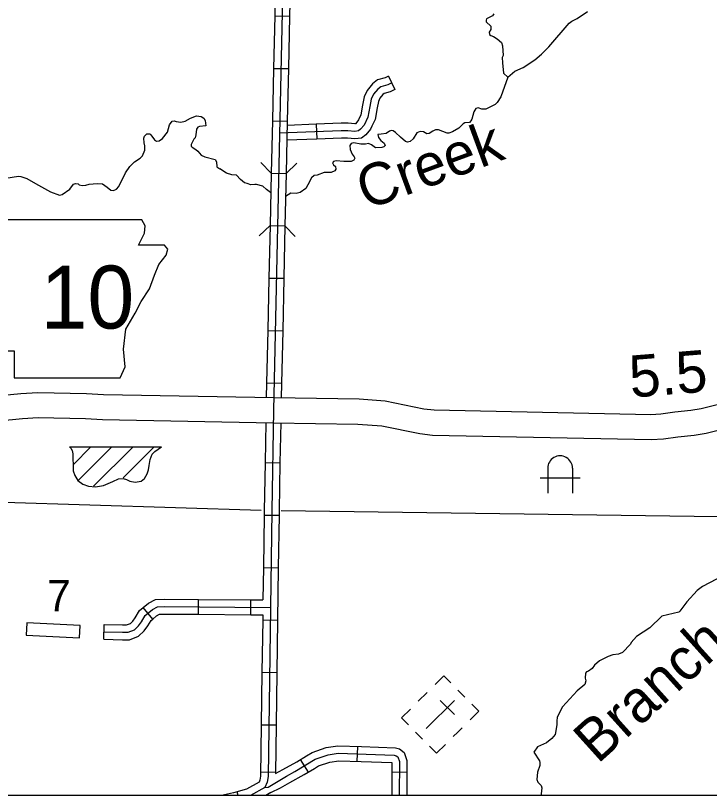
# Model space of a CAD drawing. Extents: x 1370567 to 1373900, y 377514 to 379648.
# Drawn here: x 1372062.3 to 1372261.9, y 377817.6 to 378041.9 of the extents above; entities that cross this region are included whole.
import ezdxf

# ---------------------------------------------------------------- set-up
doc = ezdxf.new("R2010")
doc.units = 0
doc.layers.add('Default', color=7, linetype='Continuous')
doc.layers.add('Survey Symbols', color=7, linetype='Continuous')

msp = doc.modelspace()

# ---------------------------------------------------------------- linework, layer by layer
at = {"layer": 'Default'}
for p, q in [((1372136.79, 378041.85), (1372141.07, 378041.75)), ((1372136.46, 378026.76), (1372140.74, 378026.67)), ((1372169.55, 378024.51), (1372171.38, 378020.63)), ((1372136.13, 378011.68), (1372140.41, 378011.59)), ((1372148.75, 378010.68), (1372148.92, 378006.4)), ((1372135.8, 377996.6), (1372140.08, 377996.51)), ((1372135.47, 377981.52), (1372139.75, 377981.42)), ((1372135.14, 377966.43), (1372139.43, 377966.34)), ((1372134.81, 377951.35), (1372139.1, 377951.26)), ((1372134.48, 377936.27), (1372138.77, 377936.18)), ((1372136.51, 377931.93), (1372136.52, 377931.93)), ((1372077.79, 377917.88), (1372104.19, 377917.88)), ((1372078.88, 377912.81), (1372083.85, 377917.78)), ((1372080.35, 377908.22), (1372089.88, 377917.74)), ((1372084.7, 377906.51), (1372095.99, 377917.79)), ((1372093.16, 377908.9), (1372101.99, 377917.74)), ((1372134.04, 377913.31), (1372138.32, 377913.23)), ((1372215.34, 377911.7), (1372215.34, 377904.56)), ((1372222.48, 377911.7), (1372222.48, 377904.55)), ((1372224.63, 377908.84), (1372213.2, 377908.84)), ((1372133.77, 377898.22), (1372138.05, 377898.16)), ((1372133.56, 377883.14), (1372137.84, 377883.08)), ((1372114.84, 377869.67), (1372114.87, 377873.96)), ((1372129.93, 377869.55), (1372129.96, 377873.84)), ((1372101.7, 377868.31), (1372098.97, 377871.62)), ((1372065.47, 377867.25), (1372065.3, 377863.68)), ((1372080.81, 377866.48), (1372065.47, 377867.25)), ((1372080.63, 377862.91), (1372080.81, 377866.48)), ((1372087.65, 377862.47), (1372087.75, 377866.75)), ((1372133.35, 377868.05), (1372137.64, 377867.99)), ((1372065.3, 377863.68), (1372080.63, 377862.91)), ((1372133.14, 377852.97), (1372137.43, 377852.91)), ((1372180.64, 377847.14), (1372178.11, 377844.63)), ((1372191.52, 377845.85), (1372189.51, 377847.88)), ((1372188.48, 377844.86), (1372180.37, 377836.81)), ((1372184.44, 377844.88), (1372188.48, 377840.8)), ((1372184.42, 377840.83), (1372184.42, 377840.83)), ((1372184.42, 377840.83), (1372184.42, 377840.83)), ((1372132.94, 377837.88), (1372137.22, 377837.82)), ((1372177.34, 377835.8), (1372179.36, 377833.77)), ((1372189.45, 377835.76), (1372188.17, 377834.49)), ((1372189.45, 377835.76), (1372190.7, 377837)), ((1372160.54, 377827.36), (1372160.69, 377831.65)), ((1372146.5, 377824.27), (1372144.25, 377827.92)), ((1372132.75, 377824.34), (1372137.04, 377824.28)), ((1372170.53, 377824.31), (1372174.82, 377824.29)), ((1372126.33, 377817.56), (1372126.02, 377818.59))]:
    msp.add_line(p, q, dxfattribs=at)
for points in [[(1372139.91, 378087.04), (1372136.45, 377928.36)], [(1372137.11, 378056.93), (1372136.79, 378041.85)], [(1372141.4, 378056.83), (1372141.07, 378041.75)], [(1372136.79, 378041.85), (1372136.46, 378026.76)], [(1372141.07, 378041.75), (1372140.74, 378026.67)], [(1372199.82, 378042.41), (1372199.42, 378041.9), (1372197.77, 378041.05), (1372197.6, 378040.65), (1372197.68, 378040.13), (1372198.94, 378038.93), (1372199.02, 378037.96), (1372198.51, 378037.16), (1372198.62, 378036.53), (1372199.02, 378036.22), (1372199.74, 378035.96), (1372200.82, 378035.25), (1372202.05, 378034.19), (1372202.36, 378033.25), (1372202.5, 378030.48), (1372202.25, 378029.88), (1372202.36, 378028.31), (1372202.64, 378025.4), (1372203.9, 378024.23), (1372205.93, 378025.97), (1372208.27, 378027.02), (1372211.64, 378029.19), (1372213.58, 378030.87), (1372215.69, 378032.98), (1372221.55, 378039.72), (1372222.29, 378040.37), (1372223.83, 378041.11), (1372226.8, 378043.14)], [(1372136.46, 378026.76), (1372136.13, 378011.68)], [(1372140.74, 378026.67), (1372140.41, 378011.59)], [(1372169.55, 378024.51), (1372168.56, 378024.04), (1372166.34, 378023.43), (1372164.93, 378022.34), (1372163.36, 378020.42), (1372162.53, 378018.56), (1372162.07, 378016.18), (1372161.57, 378013.38), (1372160.87, 378011.95)], [(1372203.9, 378024.23), (1372201.84, 378018.52), (1372200.79, 378016.95), (1372200.24, 378016.35), (1372197.5, 378015.01), (1372196.42, 378014.98), (1372195.3, 378015.44), (1372194.62, 378015.24), (1372194.05, 378014.22), (1372193.51, 378012.16), (1372193.25, 378011.62), (1372192.82, 378011.22), (1372191.54, 378011.11), (1372190.99, 378010.79), (1372189.76, 378009.54), (1372187.91, 378008.45), (1372186.91, 378008.14), (1372186.37, 378008.11), (1372183.94, 378009.06), (1372183.08, 378009.06), (1372182.31, 378008.71), (1372181.23, 378008.03), (1372180.6, 378007.95), (1372179.57, 378008.49), (1372178.66, 378008.6), (1372177.69, 378008.23), (1372176.63, 378006.52), (1372175.75, 378005.75), (1372175.03, 378005.55), (1372174.46, 378005.75), (1372173.03, 378006.98), (1372171.52, 378008.32), (1372170.89, 378008.78), (1372170.44, 378008.89), (1372169.78, 378008.72), (1372168.87, 378008.01), (1372167.47, 378007.78), (1372166.44, 378007.76), (1372166.64, 378006.9), (1372167.35, 378006.04), (1372168.27, 378005.27), (1372168.55, 378004.59), (1372168.24, 378004.13), (1372167.64, 378003.96)], [(1372170.46, 378022.57), (1372169.3, 378022.02), (1372167.32, 378021.47), (1372166.43, 378020.79), (1372165.2, 378019.28), (1372164.58, 378017.91), (1372164.17, 378015.79), (1372163.62, 378012.71), (1372162.53, 378010.45), (1372161.5, 378009.22), (1372160.89, 378008.74), (1372159.86, 378008.61), (1372157.81, 378008.81), (1372155.96, 378008.81), (1372138.19, 378008.13)], [(1372171.38, 378020.63), (1372170.05, 378020), (1372168.29, 378019.52), (1372167.93, 378019.24), (1372167.04, 378018.14), (1372166.64, 378017.26), (1372166.28, 378015.4), (1372165.68, 378012.04), (1372164.73, 378010.08)], [(1372098.14, 378000.9), (1372098.78, 378001.62), (1372099.41, 378003.26), (1372099.47, 378004.46), (1372099.2, 378005.31), (1372099.17, 378006.68), (1372099.39, 378007.23), (1372100.04, 378007.91), (1372100.84, 378007.88), (1372101.18, 378007.6), (1372102.18, 378006.22), (1372102.76, 378005.83), (1372103.59, 378005.9), (1372104.52, 378006.55), (1372106, 378008.37), (1372106.56, 378010.47), (1372107.31, 378011.57), (1372107.91, 378011.69), (1372108.43, 378011.44), (1372109.77, 378011.27), (1372111.08, 378011.55), (1372112.61, 378012.43), (1372114.28, 378013.09), (1372115.66, 378012.89), (1372116.41, 378012.42), (1372116.76, 378011.71), (1372116.96, 378010.23), (1372115.14, 378010), (1372114.72, 378009.81), (1372114.27, 378009.22), (1372114.13, 378007.64), (1372113.88, 378006.8), (1372113.49, 378006.4), (1372112.78, 378004.82), (1372112.76, 378004.36), (1372113.02, 378004.05), (1372114.12, 378003.45), (1372114.7, 378002.94), (1372115.6, 378001.78), (1372116.73, 378001.29), (1372119.63, 378000.52), (1372120.07, 377999.84), (1372120.12, 377998.38), (1372121.03, 377997.85)], [(1372136.13, 378011.68), (1372135.8, 377996.6)], [(1372140.41, 378011.59), (1372140.08, 377996.51)], [(1372148.75, 378010.68), (1372140.39, 378010.36)], [(1372160.87, 378011.95), (1372160.72, 378011.62), (1372160.02, 378010.79), (1372159.83, 378010.76), (1372157.92, 378010.95), (1372155.92, 378010.95), (1372148.75, 378010.68)], [(1372164.73, 378010.08), (1372164.34, 378009.28), (1372163, 378007.67), (1372161.75, 378006.69), (1372159.9, 378006.45), (1372157.7, 378006.67), (1372156, 378006.67), (1372148.92, 378006.4)], [(1372148.92, 378006.4), (1372140.29, 378006.07)], [(1372167.64, 378003.96), (1372165.84, 378003.87), (1372164.67, 378004.76), (1372163.78, 378005.16), (1372162.96, 378004.93), (1372161.62, 378004.93), (1372159.56, 378005.36), (1372158.82, 378005.13), (1372158.39, 378004.54), (1372158.5, 378003.45), (1372159.13, 378002.05), (1372159.67, 378001.31), (1372159.82, 378000.88), (1372159.53, 378000.31), (1372158.82, 377999.94), (1372156.65, 377999.91), (1372154.48, 378000.14), (1372153.73, 377999.94), (1372153.45, 377999.57), (1372153.76, 377999.03), (1372154.25, 377998.54), (1372154.42, 377997.77), (1372154.08, 377997.23), (1372153.08, 377996.75), (1372150.99, 377996.78), (1372148.99, 377996.01)], [(1372059.44, 377995.15), (1372063.12, 377995.76), (1372063.72, 377995.65), (1372065.47, 377995.06), (1372067.96, 377993.59), (1372072.28, 377991.21), (1372074.93, 377990.29), (1372075.64, 377990.45), (1372077.84, 377991.97), (1372078.87, 377993.41), (1372079.53, 377993.59), (1372080.24, 377993.5), (1372080.59, 377993.25), (1372081.39, 377993.09), (1372082.45, 377993.17), (1372083.42, 377993.41), (1372085.76, 377993.6), (1372087.24, 377993.48), (1372088.57, 377992.53), (1372089.62, 377991.75), (1372090.39, 377991.65), (1372091.27, 377991.95), (1372091.94, 377992.74), (1372093.84, 377996.68), (1372095.09, 377998.56), (1372096.47, 377999.87), (1372098.14, 378000.9)], [(1372135.8, 377996.6), (1372132.84, 377999.69)], [(1372143.18, 377999.47), (1372140.08, 377996.51)], [(1372128.92, 377993.62), (1372128.1, 377993.8), (1372126.95, 377994.79), (1372125.81, 377995.99), (1372124.5, 377996.11), (1372122.93, 377996.62), (1372121.03, 377997.85)], [(1372135.8, 377996.6), (1372135.47, 377981.52)], [(1372140.08, 377996.51), (1372139.75, 377981.42)], [(1372148.99, 377996.01), (1372148.13, 377995.9), (1372147.4, 377995.3), (1372146.32, 377993.25), (1372145.75, 377992.2), (1372144.13, 377991.03), (1372142.93, 377990.72), (1372141.44, 377990.81), (1372139.94, 377989.93)], [(1372131.09, 377993.32), (1372129.9, 377993.26), (1372128.92, 377993.62)], [(1372135.56, 377991.07), (1372134.47, 377991.89), (1372133.34, 377992.81), (1372131.59, 377993.33), (1372131.09, 377993.32)], [(1372132.37, 377978.55), (1372135.47, 377981.52)], [(1372135.47, 377981.52), (1372135.14, 377966.43)], [(1372139.75, 377981.42), (1372139.43, 377966.34)], [(1372139.75, 377981.42), (1372142.72, 377978.33)], [(1372135.14, 377966.43), (1372134.81, 377951.35)], [(1372139.43, 377966.34), (1372139.1, 377951.26)], [(1372134.81, 377951.35), (1372134.48, 377936.27)], [(1372139.1, 377951.26), (1372138.77, 377936.18)], [(1372134.48, 377936.27), (1372134.39, 377931.97)], [(1372138.77, 377936.18), (1372138.67, 377931.89)], [(1372282.08, 377934.42), (1372259.45, 377928.78), (1372256.51, 377928.31), (1372251.92, 377927.86), (1372247.92, 377927.3), (1372244.98, 377927.09), (1372182.71, 377928.36), (1372179.72, 377928.72), (1372168.62, 377930.97), (1372161.07, 377931.54), (1372136.51, 377931.93)], [(1372136.52, 377931.93), (1372087.51, 377932.83), (1372082.68, 377933.15), (1372068.63, 377933.39), (1372063.72, 377933.14), (1372056.68, 377932.43)], [(1372136.45, 377928.36), (1372135.93, 377899.43), (1372134.88, 377823), (1372134.61, 377821.38), (1372133.99, 377819.85), (1372129.82, 377817.56)], [(1372136.4, 377924.79), (1372160.74, 377924.41), (1372167.64, 377923.88), (1372178.58, 377921.66), (1372182.21, 377921.22), (1372245.15, 377919.95), (1372248.66, 377920.19), (1372252.77, 377920.77), (1372257.43, 377921.22), (1372260.88, 377921.78), (1372283.91, 377927.52)], [(1372057.32, 377925.32), (1372064.26, 377926.02), (1372068.75, 377926.25), (1372082.39, 377926.01), (1372087.22, 377925.69), (1372136.39, 377924.79)], [(1372134.25, 377924.83), (1372134.04, 377913.31)], [(1372138.53, 377924.75), (1372138.32, 377913.23)], [(1372077.79, 377917.88), (1372078.17, 377917.46), (1372078.52, 377916.83), (1372078.76, 377915.88), (1372078.76, 377914.46), (1372078.8, 377912.61), (1372078.8, 377910.95), (1372079.27, 377909.57), (1372080.18, 377908.15), (1372081.6, 377907.13), (1372083.26, 377906.5), (1372085.27, 377906.3), (1372087.56, 377906.73), (1372090.2, 377907.92), (1372091.82, 377908.63), (1372093.2, 377908.74), (1372094.14, 377908.47), (1372095.09, 377908), (1372096.63, 377907.64), (1372098.4, 377907.96), (1372099.35, 377908.74), (1372100.14, 377910.05), (1372100.49, 377911.19), (1372100.69, 377912.53), (1372101.01, 377914.23), (1372101.56, 377915.77), (1372102.31, 377916.48), (1372103.25, 377917.23), (1372104.19, 377917.88)], [(1372134.04, 377913.31), (1372133.78, 377899.47), (1372133.77, 377898.22)], [(1372138.32, 377913.23), (1372138.07, 377899.4), (1372138.05, 377898.16)], [(1372132.91, 377899.53), (1372009.61, 377903.35)], [(1372133.77, 377898.22), (1372133.56, 377883.14)], [(1372138.05, 377898.16), (1372137.84, 377883.08)], [(1372285.38, 377897.43), (1372138.7, 377899.4)], [(1372133.56, 377883.14), (1372133.43, 377873.81)], [(1372137.84, 377883.08), (1372137.64, 377867.99)], [(1372265.92, 377880.83), (1372259.87, 377877.71), (1372258.31, 377876.56), (1372255.37, 377873.25), (1372253.39, 377870.6), (1372253.03, 377870.31), (1372248.21, 377869.1), (1372244.73, 377865.78), (1372240.87, 377863.24), (1372239.34, 377861.51), (1372239.12, 377861.05), (1372236.86, 377858.72), (1372235.69, 377858.22), (1372234.07, 377858.01), (1372232.7, 377857.51), (1372230.28, 377856.32), (1372228.84, 377855.05), (1372228.13, 377854.07), (1372227.03, 377853.26), (1372226.49, 377853.11), (1372226.21, 377852.71), (1372226.13, 377851.28), (1372226.28, 377850.48), (1372226.03, 377849.51), (1372223.79, 377847.69), (1372219.61, 377843.03), (1372218.06, 377840.05), (1372217.93, 377838.93), (1372218, 377837.9), (1372217.51, 377835.1), (1372216.49, 377833.92), (1372214.96, 377832.65), (1372212.37, 377831.51), (1372211.33, 377830.02), (1372213, 377827.47), (1372213.12, 377827.01), (1372213.07, 377826.18), (1372212.43, 377824.24), (1372212.25, 377822.15), (1372212.51, 377821.32), (1372213.43, 377820.45), (1372213.61, 377819.74), (1372213.43, 377817.99)], [(1372098.97, 377871.62), (1372100.47, 377872.85), (1372102.53, 377873.88), (1372104.98, 377874.03), (1372114.87, 377873.96)], [(1372114.87, 377873.96), (1372129.96, 377873.84)], [(1372129.96, 377873.84), (1372133.43, 377873.81)], [(1372087.7, 377864.61), (1372093.03, 377864.49), (1372094.61, 377864.49), (1372096.43, 377865.22), (1372097.64, 377866.31), (1372098.49, 377867.52), (1372099.58, 377869.34), (1372101.64, 377871.04), (1372103.1, 377871.77), (1372105.04, 377871.89), (1372135.54, 377871.65)], [(1372087.75, 377866.75), (1372093.06, 377866.63), (1372094.2, 377866.63), (1372095.28, 377867.06), (1372096.03, 377867.74), (1372096.69, 377868.69), (1372097.94, 377870.76), (1372098.97, 377871.62)], [(1372101.7, 377868.31), (1372102.82, 377869.23), (1372103.67, 377869.66), (1372105.1, 377869.75), (1372114.84, 377869.67)], [(1372114.84, 377869.67), (1372129.93, 377869.55)], [(1372129.93, 377869.55), (1372133.37, 377869.53)], [(1372133.37, 377869.53), (1372133.35, 377868.05)], [(1372087.65, 377862.47), (1372093.01, 377862.34), (1372095.02, 377862.34), (1372097.58, 377863.37), (1372099.26, 377864.88), (1372100.29, 377866.35), (1372101.23, 377867.92), (1372101.7, 377868.31)], [(1372133.35, 377868.05), (1372133.14, 377852.97)], [(1372137.64, 377867.99), (1372137.43, 377852.91)], [(1372133.14, 377852.97), (1372132.94, 377837.88)], [(1372137.43, 377852.91), (1372137.22, 377837.82)], [(1372187.49, 377849.91), (1372185.48, 377851.94), (1372182.94, 377849.43)], [(1372193.53, 377843.83), (1372195.54, 377841.8), (1372193, 377839.29)], [(1372175.32, 377837.84), (1372173.31, 377839.87), (1372175.84, 377842.38)], [(1372132.94, 377837.88), (1372132.74, 377823.19), (1372132.72, 377823.13)], [(1372137.22, 377837.82), (1372137.03, 377823.85)], [(1372145.98, 377828.98), (1372147.53, 377829.93), (1372151.64, 377831.33), (1372154.96, 377831.85), (1372161.78, 377831.61)], [(1372161.78, 377831.61), (1372171.55, 377831.27), (1372172.75, 377830.92), (1372174.07, 377829.95), (1372174.83, 377827.63), (1372174.82, 377824.29)], [(1372185.91, 377832.24), (1372183.37, 377829.73), (1372181.36, 377831.76)], [(1372133.99, 377819.85), (1372134.9, 377819.94), (1372140.19, 377823.14), (1372142.6, 377824.39), (1372148.45, 377827.98), (1372152.15, 377829.24), (1372155.09, 377829.7), (1372171.21, 377829.13), (1372171.79, 377828.97), (1372172.24, 377828.63), (1372172.68, 377827.29), (1372172.65, 377817.56)], [(1372137.03, 377823.85), (1372139.13, 377824.99), (1372143.13, 377827.23), (1372145.98, 377828.98)], [(1372148.22, 377825.33), (1372149.37, 377826.03), (1372152.66, 377827.15), (1372155.21, 377827.55), (1372161.63, 377827.33)], [(1372161.63, 377827.33), (1372170.52, 377827.01), (1372170.54, 377826.95), (1372170.53, 377824.31)], [(1372135.7, 377818.35), (1372138.44, 377819.74), (1372141.2, 377821.24), (1372145.3, 377823.53), (1372148.22, 377825.33)], [(1372170.53, 377824.31), (1372170.51, 377817.56)], [(1372174.82, 377824.29), (1372174.79, 377817.56)], [(1372132.72, 377823.13), (1372132.53, 377821.96), (1372132.29, 377821.36), (1372128.73, 377819.4), (1372124.93, 377818.26), (1372122.39, 377817.72)], [(1372122.39, 377817.72), (1372121.63, 377817.56)], [(1372135.7, 377818.35), (1372134.27, 377817.56)], [(1372134.83, 377817.87), (1372134.82, 377817.56)], [(1372213.43, 377817.99), (1372213.41, 377817.56)]]:
    msp.add_lwpolyline(points, dxfattribs=at)
msp.add_lwpolyline([(1372055.1, 377983.15), (1372057.27, 377968.65), (1372056.3, 377946.66), (1372058.24, 377945.45), (1372061.86, 377945.45), (1372061.86, 377937.72), (1372092.31, 377937.72), (1372093.76, 377940.86), (1372093.28, 377945.94), (1372094.01, 377951.74), (1372096.66, 377956.33), (1372098.36, 377959.71), (1372100.77, 377963.34), (1372102.22, 377967.2), (1372103.43, 377970.35), (1372105.61, 377973), (1372106.09, 377974.7), (1372105.12, 377975.9), (1372097.63, 377975.9), (1372099.32, 377979.29), (1372099.57, 377981.46), (1372098.56, 377983.13)], close=True, dxfattribs=at)
msp.add_arc((1372218.91, 377911.7), 3.57, 359.9597, 179.9597, dxfattribs=at)
at = {"layer": 'Survey Symbols'}
msp.add_lwpolyline([(1371518.13, 378743.2), (1373025.55, 378743.2), (1373025.55, 377817.56), (1371518.13, 377817.56)], close=True, dxfattribs=at)
msp.add_lwpolyline([(1371518.13, 378743.2), (1373025.55, 378743.2), (1373025.55, 377817.56), (1371518.13, 377817.56)], close=True, dxfattribs=at)
msp.add_lwpolyline([(1371518.13, 378743.2), (1373025.55, 378743.2), (1373025.55, 377817.56), (1371518.13, 377817.56)], close=True, dxfattribs=at)

# ---------------------------------------------------------------- texts
at = {"layer": 'Default'}
for s, rotation, p in [('Creek', 20.1876, (1372163.14, 377985.93)), ('5.5', 4.5764, (1372239.27, 377932)), ('Branch', 42.0205, (1372229.7, 377826.41))]:
    msp.add_text(s, height=12.069, rotation=rotation, dxfattribs=at).set_placement(p)
for s, height, p in [('10', 18.103, (1372069.46, 377951.89)), ('7', 9.05, (1372071.37, 377870.52))]:
    msp.add_text(s, height=height, dxfattribs=at).set_placement(p)

doc.saveas('drawing.dxf')
